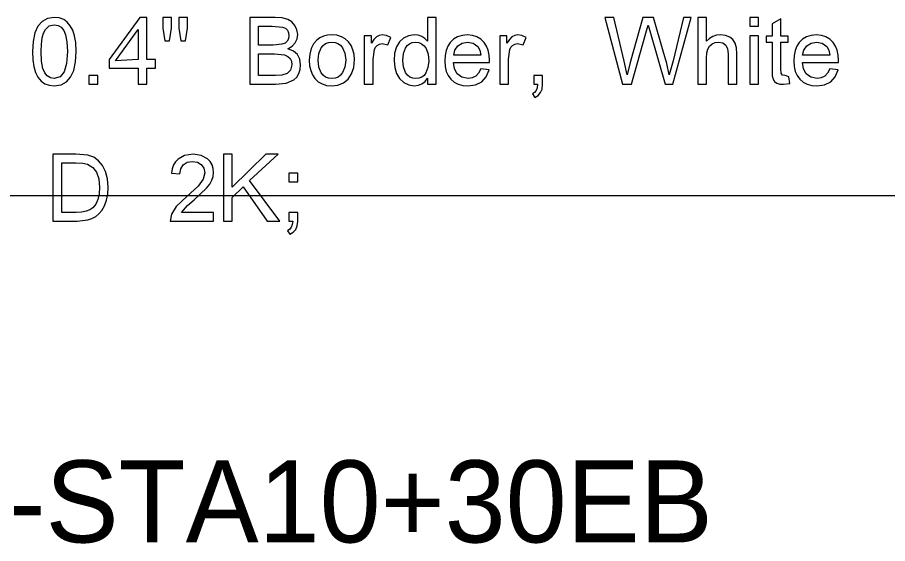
# Model space of a CAD drawing. Extents: x 1001568 to 1002149, y 1840825 to 1841423.
# Drawn here: x 1001893.499 to 1001897.745, y 1840996.772 to 1840999.337 of the extents above; entities that cross this region are included whole.
import ezdxf

# ---------------------------------------------------------------- set-up
doc = ezdxf.new("R2010")
doc.units = 0
for name, color, linetype in [('40', 7, 'Continuous'), ('R_No Plot', 7, 'Continuous'), ('SIGNS', 7, 'Continuous')]:
    doc.layers.add(name, color=color, linetype=linetype)

msp = doc.modelspace()

# ---------------------------------------------------------------- linework, layer by layer
at = {"layer": 'R_No Plot'}
msp.add_line((1001890.6501, 1840998.4691), (1001982.1327, 1840998.4691), dxfattribs=at)
at = {"layer": 'SIGNS'}
for points in [[(1001893.5725, 1840999.1702), (1001893.5741, 1840999.131), (1001893.5791, 1840999.0971), (1001893.5875, 1840999.0684), (1001893.5992, 1840999.045), (1001893.6141, 1840999.0267), (1001893.6323, 1840999.0139), (1001893.6539, 1840999.0061), (1001893.6789, 1840999.0037), (1001893.7116, 1840999.0086), (1001893.738, 1840999.0228), (1001893.7587, 1840999.0464), (1001893.7734, 1840999.0789), (1001893.7823, 1840999.1201), (1001893.7852, 1840999.1702), (1001893.7834, 1840999.2139), (1001893.778, 1840999.2472), (1001893.7686, 1840999.2743), (1001893.7568, 1840999.2965), (1001893.7422, 1840999.3138), (1001893.725, 1840999.3264), (1001893.7031, 1840999.3345), (1001893.6789, 1840999.337), (1001893.646, 1840999.332), (1001893.6197, 1840999.3178), (1001893.599, 1840999.294), (1001893.5842, 1840999.2615), (1001893.5754, 1840999.2202), (1001893.5725, 1840999.1702)], [(1001894.0884, 1840999.0108), (1001894.131, 1840999.0108), (1001894.131, 1840999.0888), (1001894.173, 1840999.0888), (1001894.173, 1840999.1313), (1001894.131, 1840999.1313), (1001894.131, 1840999.337), (1001894.096, 1840999.337), (1001893.9466, 1840999.1313), (1001893.9466, 1840999.0888), (1001894.0884, 1840999.0888), (1001894.0884, 1840999.0108)], [(1001894.6325, 1840999.0108), (1001894.7578, 1840999.0108), (1001894.8101, 1840999.0161), (1001894.8468, 1840999.0324), (1001894.8615, 1840999.0463), (1001894.8722, 1840999.0632), (1001894.8785, 1840999.0828), (1001894.8807, 1840999.1053), (1001894.8767, 1840999.133), (1001894.865, 1840999.1554), (1001894.8453, 1840999.1724), (1001894.818, 1840999.1843), (1001894.8393, 1840999.1973), (1001894.8545, 1840999.2132), (1001894.8637, 1840999.2319), (1001894.8665, 1840999.2535), (1001894.863, 1840999.2763), (1001894.8528, 1840999.2973), (1001894.8372, 1840999.3149), (1001894.8176, 1840999.327), (1001894.7905, 1840999.3345), (1001894.7567, 1840999.337), (1001894.6325, 1840999.337), (1001894.6325, 1840999.0108)], [(1001895.4997, 1840999.0108), (1001895.5423, 1840999.0108), (1001895.5423, 1840999.337), (1001895.4997, 1840999.337), (1001895.4997, 1840999.2205), (1001895.4869, 1840999.2342), (1001895.4719, 1840999.244), (1001895.4546, 1840999.2499), (1001895.4353, 1840999.2519), (1001895.4078, 1840999.248), (1001895.3833, 1840999.2365), (1001895.3626, 1840999.2178), (1001895.348, 1840999.1934), (1001895.3393, 1840999.1632), (1001895.3366, 1840999.1276), (1001895.3398, 1840999.0929), (1001895.349, 1840999.0632), (1001895.3639, 1840999.0387), (1001895.384, 1840999.02), (1001895.4084, 1840999.0076), (1001895.4355, 1840999.0037), (1001895.4554, 1840999.006), (1001895.4728, 1840999.013), (1001895.4876, 1840999.0245), (1001895.4997, 1840999.0407), (1001895.4997, 1840999.0108)], [(1001893.615, 1840999.1703), (1001893.6163, 1840999.2068), (1001893.62, 1840999.2371), (1001893.6263, 1840999.2609), (1001893.6353, 1840999.2786), (1001893.6541, 1840999.2959), (1001893.6784, 1840999.3015), (1001893.6972, 1840999.2983), (1001893.7128, 1840999.289), (1001893.7251, 1840999.2736), (1001893.7342, 1840999.2521), (1001893.7405, 1840999.2174), (1001893.7427, 1840999.1703), (1001893.7387, 1840999.1127), (1001893.7267, 1840999.0717), (1001893.7068, 1840999.0471), (1001893.6789, 1840999.0391), (1001893.66, 1840999.0422), (1001893.6446, 1840999.0515), (1001893.6323, 1840999.0669), (1001893.6236, 1840999.0885), (1001893.6172, 1840999.123), (1001893.615, 1840999.1703)], [(1001894.0884, 1840999.1313), (1001893.9773, 1840999.1254), (1001894.0884, 1840999.2785), (1001894.0884, 1840999.1313)], [(1001894.675, 1840999.2023), (1001894.675, 1840999.2944), (1001894.7421, 1840999.2944), (1001894.7931, 1840999.2901), (1001894.8067, 1840999.2839), (1001894.8165, 1840999.2748), (1001894.8222, 1840999.2626), (1001894.824, 1840999.2476), (1001894.8217, 1840999.2326), (1001894.8152, 1840999.2207), (1001894.8046, 1840999.2118), (1001894.7898, 1840999.2058), (1001894.7475, 1840999.2023), (1001894.675, 1840999.2023)], [(1001894.9231, 1840999.1278), (1001894.9248, 1840999.1014), (1001894.9299, 1840999.0779), (1001894.9383, 1840999.0571), (1001894.9503, 1840999.0392), (1001894.9662, 1840999.0235), (1001894.9855, 1840999.0124), (1001895.0077, 1840999.0058), (1001895.0332, 1840999.0037), (1001895.0625, 1840999.0074), (1001895.0897, 1840999.0182), (1001895.113, 1840999.0364), (1001895.1296, 1840999.0613), (1001895.1396, 1840999.0928), (1001895.143, 1840999.1311), (1001895.1412, 1840999.1562), (1001895.1359, 1840999.1791), (1001895.127, 1840999.1994), (1001895.1148, 1840999.2172), (1001895.0984, 1840999.2323), (1001895.0794, 1840999.2431), (1001895.0576, 1840999.2497), (1001895.0332, 1840999.2519), (1001895.012, 1840999.2502), (1001894.9927, 1840999.2452), (1001894.9751, 1840999.2369), (1001894.9594, 1840999.2255), (1001894.9434, 1840999.2074), (1001894.9321, 1840999.1851), (1001894.9254, 1840999.1585), (1001894.9231, 1840999.1278)], [(1001895.7597, 1840999.0871), (1001895.7492, 1840999.066), (1001895.7353, 1840999.0511), (1001895.718, 1840999.0421), (1001895.6975, 1840999.0391), (1001895.6678, 1840999.045), (1001895.6451, 1840999.0627), (1001895.6318, 1840999.0868), (1001895.6263, 1840999.1171), (1001895.802, 1840999.1171), (1001895.8023, 1840999.1279), (1001895.8006, 1840999.1535), (1001895.7956, 1840999.1766), (1001895.7873, 1840999.1971), (1001895.7756, 1840999.2153), (1001895.7596, 1840999.2313), (1001895.7407, 1840999.2427), (1001895.7189, 1840999.2495), (1001895.6944, 1840999.2519), (1001895.669, 1840999.2495), (1001895.6468, 1840999.2426), (1001895.6274, 1840999.2311), (1001895.611, 1840999.215), (1001895.599, 1840999.1966), (1001895.5905, 1840999.1757), (1001895.5854, 1840999.1519), (1001895.5837, 1840999.1258), (1001895.5856, 1840999.0982), (1001895.5912, 1840999.074), (1001895.6007, 1840999.0531), (1001895.6141, 1840999.0356), (1001895.6306, 1840999.0216), (1001895.6499, 1840999.0116), (1001895.6718, 1840999.0057), (1001895.6966, 1840999.0037), (1001895.7345, 1840999.0086), (1001895.7646, 1840999.0232), (1001895.7866, 1840999.0476), (1001895.8009, 1840999.0819), (1001895.7597, 1840999.0871)], [(1001897.4624, 1840999.0871), (1001897.4519, 1840999.066), (1001897.4381, 1840999.0511), (1001897.4208, 1840999.0421), (1001897.4003, 1840999.0391), (1001897.3706, 1840999.045), (1001897.3479, 1840999.0627), (1001897.3346, 1840999.0868), (1001897.329, 1840999.1171), (1001897.5048, 1840999.1171), (1001897.505, 1840999.1279), (1001897.5033, 1840999.1535), (1001897.4983, 1840999.1766), (1001897.49, 1840999.1971), (1001897.4784, 1840999.2153), (1001897.4623, 1840999.2313), (1001897.4435, 1840999.2427), (1001897.4217, 1840999.2495), (1001897.3972, 1840999.2519), (1001897.3718, 1840999.2495), (1001897.3495, 1840999.2426), (1001897.3301, 1840999.2311), (1001897.3137, 1840999.215), (1001897.3018, 1840999.1966), (1001897.2932, 1840999.1757), (1001897.2881, 1840999.1519), (1001897.2865, 1840999.1258), (1001897.2883, 1840999.0982), (1001897.294, 1840999.074), (1001897.3034, 1840999.0531), (1001897.3168, 1840999.0356), (1001897.3333, 1840999.0216), (1001897.3526, 1840999.0116), (1001897.3746, 1840999.0057), (1001897.3994, 1840999.0037), (1001897.4373, 1840999.0086), (1001897.4673, 1840999.0232), (1001897.4894, 1840999.0476), (1001897.5037, 1840999.0819), (1001897.4624, 1840999.0871)], [(1001894.9657, 1840999.1279), (1001894.9694, 1840999.1616), (1001894.9806, 1840999.1885), (1001894.9904, 1840999.2007), (1001895.0025, 1840999.2095), (1001895.0167, 1840999.2147), (1001895.0332, 1840999.2164), (1001895.049, 1840999.2147), (1001895.063, 1840999.2095), (1001895.0751, 1840999.2009), (1001895.0852, 1840999.189), (1001895.0966, 1840999.1621), (1001895.1005, 1840999.1292), (1001895.0968, 1840999.095), (1001895.0858, 1840999.0677), (1001895.0759, 1840999.0551), (1001895.0638, 1840999.0461), (1001895.0495, 1840999.0408), (1001895.0332, 1840999.0391), (1001895.0167, 1840999.0409), (1001895.0025, 1840999.0462), (1001894.9904, 1840999.0548), (1001894.9806, 1840999.0671), (1001894.9694, 1840999.0939), (1001894.9657, 1840999.1279)], [(1001895.3792, 1840999.1277), (1001895.3822, 1840999.1606), (1001895.3918, 1840999.187), (1001895.4008, 1840999.1998), (1001895.4121, 1840999.209), (1001895.4256, 1840999.2146), (1001895.4413, 1840999.2164), (1001895.4573, 1840999.2144), (1001895.4712, 1840999.2087), (1001895.483, 1840999.199), (1001895.4925, 1840999.1857), (1001895.5023, 1840999.1582), (1001895.5056, 1840999.1243), (1001895.5022, 1840999.0929), (1001895.4921, 1840999.0671), (1001895.4827, 1840999.0546), (1001895.4715, 1840999.046), (1001895.4582, 1840999.0407), (1001895.443, 1840999.0391), (1001895.4274, 1840999.041), (1001895.4139, 1840999.0465), (1001895.4026, 1840999.0557), (1001895.3931, 1840999.0686), (1001895.3826, 1840999.0953), (1001895.3792, 1840999.1277)], [(1001895.6275, 1840999.1526), (1001895.6333, 1840999.1778), (1001895.6471, 1840999.198), (1001895.6683, 1840999.2119), (1001895.6949, 1840999.2164), (1001895.7226, 1840999.2109), (1001895.7446, 1840999.1947), (1001895.7546, 1840999.1771), (1001895.7598, 1840999.1526), (1001895.6275, 1840999.1526)], [(1001897.3302, 1840999.1526), (1001897.3361, 1840999.1778), (1001897.3499, 1840999.198), (1001897.371, 1840999.2119), (1001897.3976, 1840999.2164), (1001897.4253, 1840999.2109), (1001897.4474, 1840999.1947), (1001897.4574, 1840999.1771), (1001897.4626, 1840999.1526), (1001897.3302, 1840999.1526)], [(1001894.675, 1840999.0533), (1001894.675, 1840999.1597), (1001894.7527, 1840999.1597), (1001894.8017, 1840999.1544), (1001894.8178, 1840999.147), (1001894.8292, 1840999.1368), (1001894.8359, 1840999.1231), (1001894.8381, 1840999.1065), (1001894.8315, 1840999.0804), (1001894.8149, 1840999.0637), (1001894.7889, 1840999.0548), (1001894.7587, 1840999.0533), (1001894.675, 1840999.0533)], [(1001893.6723, 1840998.3441), (1001893.7899, 1840998.3441), (1001893.8422, 1840998.3496), (1001893.8626, 1840998.3563), (1001893.881, 1840998.3662), (1001893.8969, 1840998.3793), (1001893.9109, 1840998.3955), (1001893.9244, 1840998.4189), (1001893.9342, 1840998.4456), (1001893.9399, 1840998.4756), (1001893.9418, 1840998.509), (1001893.9385, 1840998.5501), (1001893.929, 1840998.5865), (1001893.9142, 1840998.6157), (1001893.8951, 1840998.6386), (1001893.8711, 1840998.6553), (1001893.8427, 1840998.6657), (1001893.7846, 1840998.6703), (1001893.6723, 1840998.6703), (1001893.6723, 1840998.3441)], [(1001893.7149, 1840998.3866), (1001893.7149, 1840998.6278), (1001893.7843, 1840998.6278), (1001893.8182, 1840998.6261), (1001893.8409, 1840998.6213), (1001893.8664, 1840998.6061), (1001893.8847, 1840998.5824), (1001893.8956, 1840998.5501), (1001893.8993, 1840998.5096), (1001893.8972, 1840998.4772), (1001893.891, 1840998.4497), (1001893.8807, 1840998.4269), (1001893.8664, 1840998.4088), (1001893.8525, 1840998.399), (1001893.8344, 1840998.3922), (1001893.8121, 1840998.388), (1001893.7855, 1840998.3866), (1001893.7149, 1840998.3866)]]:
    msp.add_lwpolyline(points, dxfattribs=at)
for points in [[(1001894.2183, 1840999.2235), (1001894.2411, 1840999.2235), (1001894.2504, 1840999.2845), (1001894.2504, 1840999.337), (1001894.2079, 1840999.337), (1001894.2079, 1840999.2845)], [(1001894.2961, 1840999.2235), (1001894.3184, 1840999.2235), (1001894.3284, 1840999.2845), (1001894.3284, 1840999.337), (1001894.2859, 1840999.337), (1001894.2859, 1840999.2845)], [(1001896.4511, 1840999.0108), (1001896.4948, 1840999.0108), (1001896.5654, 1840999.2602), (1001896.5766, 1840999.2988), (1001896.5874, 1840999.2607), (1001896.6586, 1840999.0108), (1001896.6963, 1840999.0108), (1001896.7861, 1840999.337), (1001896.7492, 1840999.337), (1001896.6985, 1840999.1257), (1001896.6793, 1840999.0565), (1001896.667, 1840999.1126), (1001896.6494, 1840999.1723), (1001896.6025, 1840999.337), (1001896.5503, 1840999.337), (1001896.488, 1840999.117), (1001896.4733, 1840999.0565), (1001896.4595, 1840999.1232), (1001896.4097, 1840999.337), (1001896.3653, 1840999.337)], [(1001896.818, 1840999.0108), (1001896.8605, 1840999.0108), (1001896.8605, 1840999.1391), (1001896.8621, 1840999.1638), (1001896.8669, 1840999.1825), (1001896.8753, 1840999.1965), (1001896.8881, 1840999.2074), (1001896.9033, 1840999.2142), (1001896.9197, 1840999.2164), (1001896.9403, 1840999.2127), (1001896.955, 1840999.2019), (1001896.9639, 1840999.1842), (1001896.9669, 1840999.1595), (1001896.9669, 1840999.0108), (1001897.0094, 1840999.0108), (1001897.0094, 1840999.1601), (1001897.0072, 1840999.1885), (1001897.0006, 1840999.2115), (1001896.9895, 1840999.2292), (1001896.9742, 1840999.2415), (1001896.9533, 1840999.2493), (1001896.9297, 1840999.2519), (1001896.9096, 1840999.2498), (1001896.8914, 1840999.2439), (1001896.875, 1840999.234), (1001896.8605, 1840999.2205), (1001896.8605, 1840999.337), (1001896.818, 1840999.337)], [(1001897.0721, 1840999.2944), (1001897.1147, 1840999.2944), (1001897.1147, 1840999.337), (1001897.0721, 1840999.337)], [(1001897.2623, 1840999.0467), (1001897.2454, 1840999.0533), (1001897.2319, 1840999.0561), (1001897.2254, 1840999.0658), (1001897.2233, 1840999.0845), (1001897.2233, 1840999.2164), (1001897.2588, 1840999.2164), (1001897.2588, 1840999.2448), (1001897.2233, 1840999.2448), (1001897.2233, 1840999.3299), (1001897.1808, 1840999.3051), (1001897.1808, 1840999.2448), (1001897.1524, 1840999.2448), (1001897.1524, 1840999.2164), (1001897.1808, 1840999.2164), (1001897.1808, 1840999.0821), (1001897.182, 1840999.0526), (1001897.1858, 1840999.0354), (1001897.193, 1840999.0244), (1001897.204, 1840999.0166), (1001897.2188, 1840999.0121), (1001897.2373, 1840999.0108), (1001897.268, 1840999.0141)], [(1001895.1915, 1840999.0108), (1001895.2341, 1840999.0108), (1001895.2341, 1840999.1334), (1001895.2406, 1840999.1798), (1001895.2459, 1840999.1914), (1001895.2538, 1840999.2003), (1001895.2656, 1840999.207), (1001895.2782, 1840999.2093), (1001895.3068, 1840999.2029), (1001895.3203, 1840999.2393), (1001895.2991, 1840999.2487), (1001895.2787, 1840999.2519), (1001895.2645, 1840999.2493), (1001895.2513, 1840999.2418), (1001895.2386, 1840999.2293), (1001895.227, 1840999.2119), (1001895.227, 1840999.2478), (1001895.1915, 1840999.2478)], [(1001895.8521, 1840999.0108), (1001895.8946, 1840999.0108), (1001895.8946, 1840999.1334), (1001895.9012, 1840999.1798), (1001895.9065, 1840999.1914), (1001895.9144, 1840999.2003), (1001895.9261, 1840999.207), (1001895.9387, 1840999.2093), (1001895.9673, 1840999.2029), (1001895.9808, 1840999.2393), (1001895.9597, 1840999.2487), (1001895.9393, 1840999.2519), (1001895.9251, 1840999.2493), (1001895.9118, 1840999.2418), (1001895.8992, 1840999.2293), (1001895.8875, 1840999.2119), (1001895.8875, 1840999.2478), (1001895.8521, 1840999.2478)], [(1001897.0721, 1840999.0108), (1001897.1147, 1840999.0108), (1001897.1147, 1840999.2478), (1001897.0721, 1840999.2478)], [(1001893.8479, 1840999.0108), (1001893.8905, 1840999.0108), (1001893.8905, 1840999.0533), (1001893.8479, 1840999.0533)], [(1001896.0184, 1840999.0108), (1001896.0368, 1840999.0108), (1001896.0348, 1840998.9941), (1001896.0299, 1840998.9807), (1001896.022, 1840998.9706), (1001896.0114, 1840998.9639), (1001896.0228, 1840998.947), (1001896.0394, 1840998.9568), (1001896.0514, 1840998.9705), (1001896.0586, 1840998.9879), (1001896.061, 1840999.0092), (1001896.061, 1840999.0533), (1001896.0184, 1840999.0533)], [(1001894.4563, 1840998.3866), (1001894.2992, 1840998.3866), (1001894.328, 1840998.4197), (1001894.3614, 1840998.4482), (1001894.4222, 1840998.5046), (1001894.437, 1840998.5237), (1001894.4478, 1840998.543), (1001894.4541, 1840998.5622), (1001894.4563, 1840998.5815), (1001894.4544, 1840998.6011), (1001894.4487, 1840998.6186), (1001894.4393, 1840998.634), (1001894.4264, 1840998.6474), (1001894.3947, 1840998.6646), (1001894.3558, 1840998.6703), (1001894.3145, 1840998.6643), (1001894.2825, 1840998.6465), (1001894.2702, 1840998.6332), (1001894.2609, 1840998.6175), (1001894.2545, 1840998.5989), (1001894.2511, 1840998.5778), (1001894.2913, 1840998.5737), (1001894.2955, 1840998.5989), (1001894.308, 1840998.6184), (1001894.3276, 1840998.6308), (1001894.3536, 1840998.6349), (1001894.3768, 1840998.6309), (1001894.3959, 1840998.6197), (1001894.4092, 1840998.6016), (1001894.4137, 1840998.579), (1001894.4054, 1840998.548), (1001894.3808, 1840998.5137), (1001894.3252, 1840998.4632), (1001894.2738, 1840998.4145), (1001894.2506, 1840998.3785), (1001894.2435, 1840998.3441), (1001894.4563, 1840998.3441)], [(1001894.5048, 1840998.3441), (1001894.5473, 1840998.3441), (1001894.5473, 1840998.4591), (1001894.6003, 1840998.5115), (1001894.7181, 1840998.3441), (1001894.7789, 1840998.3441), (1001894.631, 1840998.5418), (1001894.7712, 1840998.6703), (1001894.7105, 1840998.6703), (1001894.5473, 1840998.509), (1001894.5473, 1840998.6703), (1001894.5048, 1840998.6703)], [(1001894.8238, 1840998.5356), (1001894.8664, 1840998.5356), (1001894.8664, 1840998.5781), (1001894.8238, 1840998.5781)], [(1001894.8238, 1840998.3441), (1001894.8422, 1840998.3441), (1001894.8401, 1840998.3274), (1001894.8353, 1840998.314), (1001894.8274, 1840998.3039), (1001894.8167, 1840998.2973), (1001894.8281, 1840998.2803), (1001894.8448, 1840998.2902), (1001894.8567, 1840998.3038), (1001894.8639, 1840998.3212), (1001894.8664, 1840998.3426), (1001894.8664, 1840998.3866), (1001894.8238, 1840998.3866)]]:
    msp.add_lwpolyline(points, close=True, dxfattribs=at)

# ---------------------------------------------------------------- texts
at = {"layer": '40'}
msp.add_text('SS-EXC-10-STA10+30EB', height=0.4, rotation=0, dxfattribs=at).set_placement((1001890.6934, 1840996.7774))

doc.saveas('drawing.dxf')
